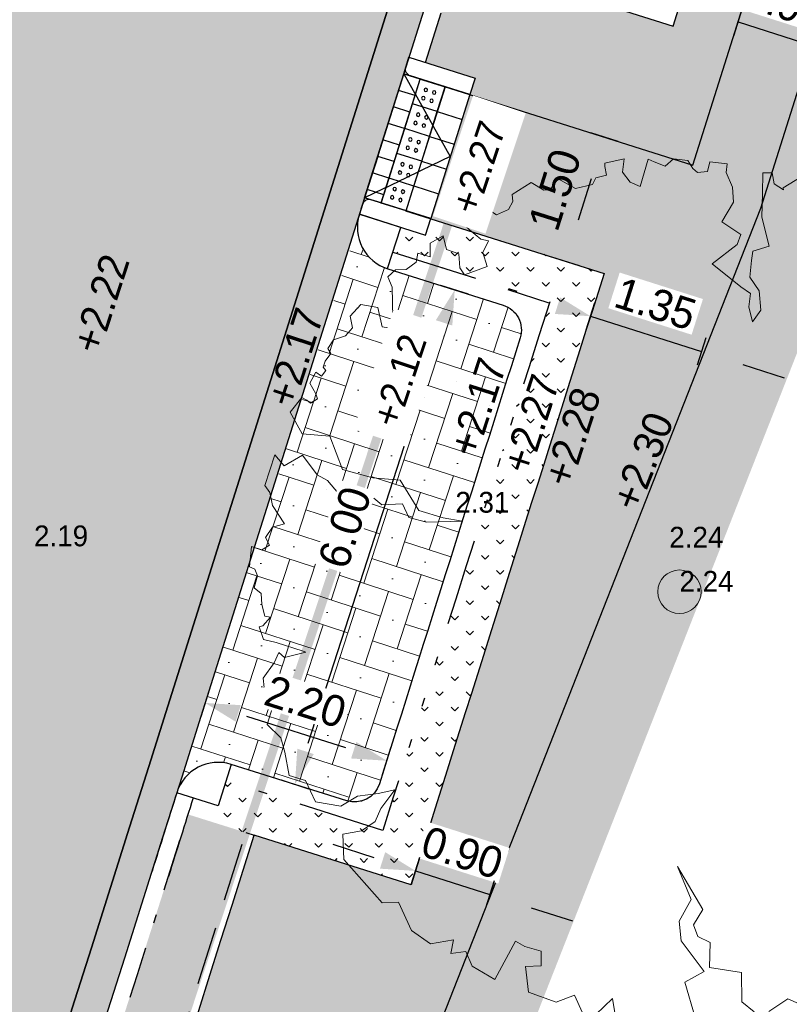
# Model space of a CAD drawing. Header units: metres. Extents: x 134157 to 138734, y 451157 to 455772.
# Tile 912 of 1056: x 136757.57 to 136766.45, y 454344.75 to 454356.12. Entities that reach past the tile are written whole.
import ezdxf

# ---------------------------------------------------------------- set-up
doc = ezdxf.new("R2010")
doc.units = ezdxf.units.M
doc.set_wipeout_variables(frame=1)
for name, pattern in [('DASHDOT__G2', [1.2, 0.6, -0.3, 0, -0.3]), ('HIDDEN__G5', [1.125, 0.75, -0.375]), ('TR18X20__G2', [2.6, 1, -0.4, 0, -0.4, 0, -0.4, 0, -0.4])]:
    doc.linetypes.add(name, pattern=pattern)
doc.layers.add('-DR-alg-hulplijnen', color=210, linetype='Continuous', plot=False)
doc.layers.add('-DR-alg-hulplijnen kantverharding asflast nieuwe fietsstraat', color=7, linetype='Continuous', true_color=0xff9429, plot=False)
doc.layers.add('-DR-bs-boom', color=253, linetype='Continuous', lineweight=13)
for name, color, linetype in [('-DR-bs-txt-hoogtemaat', 253, 'Continuous'), ('-DR-nw-maatvoering', 3, 'Continuous'), ('-DR-nw-rio-HWA 200', 170, 'Continuous'), ('-DR-nw-txt-hoogtemaat', 2, 'Continuous'), ('-DR-nw-vh-band 10x20 ob', 2, 'HIDDEN__G5'), ('-DR-nw-vh-band 18-20x25', 2, 'TR18X20__G2'), ('-DR-nw-vh-band 18-20x25 hoekblok R 0.50 uitwendig', 2, 'Continuous'), ('-DR-nw-vh-band 18-20x25 Inritperronbanden', 2, 'Continuous'), ('-DR-nw-vh-band 5-20x25', 2, 'DASHDOT__G2'), ('-DR-nw-vh-block invalide oprit dubbelklinkers', 252, 'Continuous'), ('-DR-nw-vh-block invalide oprit tegels 300x300x60', 252, 'Continuous'), ('-DR-nw-vh-block oprit Utrecht 80cm diep', 7, 'Continuous'), ('-DR-nw-vh-geleidelijntegels noppentegels 300x300x60', 250, 'Continuous'), ('-DR-nw-vh-kantverharding', 3, 'Continuous'), ('-DR-nw-vh-scheiding verhardingen trottoir', 1, 'Continuous')]:
    doc.layers.add(name, color=color, linetype=linetype)
doc.layers.add('-DR-nw-gr-arc-gras', color=7, linetype='Continuous', true_color=0xb5d5a4)
for name, color, linetype, lineweight, true_color in [('-DR-nw-vh-arc-asfalt fietsstraat rood', 7, 'Continuous', 9, 0xdfbfc7), ('-DR-nw-vh-arc-sbs df Drainflow', 7, 'Continuous', 9, 0xb9747c), ('-DR-nw-vh-arc-sbs kf bruinrood rabat halfsteens', 7, 'Continuous', 9, 0xb88485)]:
    doc.layers.add(name, color=color, linetype=linetype, lineweight=lineweight, true_color=true_color)
doc.layers.add('-DR-nw-vh-arc-halfverharding stabilizer', color=7, linetype='Continuous', lineweight=9, true_color=0xe2e1c1, transparency=0.1)
doc.layers.add('-DR-nw-vh-kantverharding halfverharding stabilizer', color=7, linetype='Continuous', true_color=0xe2e1c1, transparency=0.1)
doc.styles.add('Drong', font='txt', dxfattribs={"height": 1.8})
doc.dimstyles.new('Drong', dxfattribs={"dimtxt": 1.8, "dimasz": 2.5, "dimexe": 0, "dimexo": 0, "dimgap": 0.9, "dimtad": 1, "dimzin": 0, "dimdsep": 46, "dimtxsty": 'Drong', "dimblk": 'dimblk-wit', "dimcen": 0, "dimse1": 1, "dimse2": 1, "dimclrd": 256, "dimclre": 1, "dimclrt": 7, "dimadec": 0, "dimazin": 0, "dimtfac": 1, "dimtmove": 0, "dimatfit": 3, "dimfxl": 1, "dimtolj": 1, "dimtzin": 0, "dimarcsym": 0})
pattern_1 = [(228.0127875, (0.54864, 0.762), (-6.096000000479, -6.8579999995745), [0.102516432, -10.1491450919]), (184.969741, (0.48006, 0.6858), (9.1439999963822, 0.7620000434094), [0.175921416, -17.416214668]), (132.5104471, (0.3048, 0.67056), (7.6200000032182, -8.381999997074), [0.124044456, -12.2804168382]), (267.273689, (0.00762, 0.48006), (0.762000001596, 15.23999999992), [0.160201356, -15.8599312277]), (292.83365418, (0, 0.32004), (-3.810000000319, 9.1439999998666), [0.15709011, -15.5519423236]), (357.273689, (0.06096, 0.17526), (-15.23999999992, 0.762000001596), [0.160201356, -15.8599312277]), (37.69424047, (0.22098, 0.16764), (-9.9059999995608, -7.6200000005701), [0.211858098, -20.9739345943]), (72.25532837, (0.38862, 0.29718), (5.3340000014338, 16.7639999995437), [0.200015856, -19.8015769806]), (121.42956562, (0.44958, 0.48768), (-6.096000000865, 9.9059999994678), [0.1607439, -15.9136637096]), (175.2363583, (0.36576, 0.62484), (8.38199999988, -0.762000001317), [0.183513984, -8.992181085]), (222.3974378, (0.18288, 0.64008), (-9.1439999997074, -8.3820000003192), [0.237323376, -23.4950317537]), (138.81407483, (0.762, 0.47244), (-5.33399999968, 4.572000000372), [0.081001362, -8.0191697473]), (171.4692344, (0.70104, 0.52578), (9.906000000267, -1.5239999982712), [0.154104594, -15.2563916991]), (225, (0.54864, 0.54864), (-1e-16, -0.762), [0.107762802, -0.9698679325]), (203.19859051, (0.4953, 0.64008), (3.810000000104, 1.523999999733), [0.058032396, -5.7451867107]), (291.80140949, (0.44196, 0.61722), (-0.76200000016, 2.285999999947), [0.082069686, -4.021425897]), (30.96375653, (0.47244, 0.54102), (2.286000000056, 1.523999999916), [0.133295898, -4.3098894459]), (161.56505118, (0.58674, 0.6096), (1.52400000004, -0.76199999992), [0.096386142, -2.313269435]), (16.389540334, (0, 0.61722), (7.62, 2.286), [0.1350264, -13.3676480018]), (70.34617594, (0.12954, 0.65532), (-3.048000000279, -8.381999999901), [0.113279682, -11.2146647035]), (293.19859051, (0.58674, 0.762), (-1.523999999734, 3.810000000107), [0.11606403, -5.6871550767]), (343.61045967, (0.63246, 0.65532), (-7.6200000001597, 2.285999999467), [0.1350264, -13.3676480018]), (339.44395478, (0, 0.14478), (-3.81, 1.524), [0.13021056, -6.3803202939]), (294.7751406, (0.12192, 0.09906), (-3.810000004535, 8.381999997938), [0.109101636, -10.8010780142]), (66.80140949, (0.59436, 0), (1.52399999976, 3.810000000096), [0.11606403, -5.6871550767]), (17.35402464, (0.64008, 0.10668), (-9.905999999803, -3.0480000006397), [0.127734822, -12.645712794]), (69.44395478, (0.22098, 0), (-1.524000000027, -3.80999999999), [0.06510528, -6.4454255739]), (101.309932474, (0.54864, 0), (-0.762, 3.048), [0.03885438, -3.8465984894]), (165.96375653, (0.54102, 0.0381), (2.286, -0.762), [0.15709011, -2.9847163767]), (186.00900596, (0.38862, 0.0762), (7.6199999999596, 0.7620000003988), [0.1455801, -14.412409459]), (303.69006753, (0.47244, 0.47244), (-0.76200000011, 1.52399999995), [0.109897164, -2.6375329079]), (353.15722659, (0.5334, 0.381), (12.9540000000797, -1.5239999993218), [0.191867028, -18.9948027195]), (60.9453959, (0.7239, 0.35814), (-3.048000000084, -5.333999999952), [0.078452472, -7.7668176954]), (90, (0.762, 0.4267), (-0.762, 0.762), [0.04572, -0.71628]), (120.25643716, (0.37338, 0.09906), (3.047999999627, -5.334000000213), [0.105860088, -10.480182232]), (48.0127875, (0.32004, 0.1905), (6.0960000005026, 6.857999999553), [0.205032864, -10.0466286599]), (0, (0.4572, 0.3429), (0.762, 0.762), [0.19812, -0.56388]), (325.3048465, (0.65532, 0.3429), (7.6200000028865, -5.3339999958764), [0.120482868, -11.9277950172]), (254.0546041, (0.75438, 0.27432), (-0.761999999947, -3.048000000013), [0.110948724, -5.4364950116]), (207.64597536, (0.7239, 0.16764), (-14.478000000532, -7.6199999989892), [0.18064353, -17.8837393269]), (175.42607874, (0.56388, 0.08382), (-9.9059999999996, 0.7619999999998), [0.191108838, -18.9197539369])]
pattern_2 = [(115.335625, (136419.71802, 453326.2367), (-0.223681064, -0.105903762), [0.06, -0.187485]), (205.335625, (136419.71802, 453326.2367), (0.105903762, -0.223681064), [0.06, -0.187485])]
pattern_3 = [(45, (0, 0), (-0.17499832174, 0.17499832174), [0.06, -0.187485]), (135, (0, 0), (-0.17499832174, -0.17499832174), [0.06, -0.187485])]

# ---------------------------------------------------------------- blocks, each defined once
blk = doc.blocks.new('Boom bestaand 1')
for points in [[(-0.3837, 0.3191), (-0.3802, 0.2951), (-0.3781, 0.2944), (-0.3887, 0.2873), (-0.4014, 0.2902), (-0.4056, 0.2803), (-0.3837, 0.2704), (-0.359, 0.2591), (-0.3251, 0.2535), (-0.3272, 0.2337), (-0.318, 0.228), (-0.3011, 0.2189), (-0.282, 0.2224), (-0.2608, 0.2153), (-0.2523, 0.2012), (-0.27, 0.204), (-0.2834, 0.2118), (-0.2947, 0.2047), (-0.3322, 0.185), (-0.3413, 0.2203), (-0.3505, 0.2287), (-0.3724, 0.2146), (-0.388, 0.2358), (-0.4042, 0.2415), (-0.4226, 0.2415), (-0.4315, 0.2467), (-0.4416, 0.2292), (-0.4325, 0.2224), (-0.436, 0.2111), (-0.4423, 0.2083), (-0.453, 0.2067), (-0.4613, 0.1921), (-0.4572, 0.18), (-0.4671, 0.1702), (-0.4727, 0.1652), (-0.4473, 0.144), (-0.4565, 0.1356), (-0.4706, 0.132), (-0.484, 0.1398), (-0.4883, 0.1172), (-0.4847, 0.1158), (-0.4748, 0.1137), (-0.477, 0.101), (-0.4713, 0.0946), (-0.4748, 0.0748), (-0.4932, 0.0607), (-0.4854, 0.0473), (-0.4875, 0.0402), (-0.5017, 0.0304), (-0.4974, 0.0049), (-0.4897, 0.0021), (-0.4832, -0.006), (-0.4832, -0.0211), (-0.4886, -0.0247), (-0.4921, -0.0353), (-0.4877, -0.0469), (-0.4868, -0.0593), (-0.4797, -0.0567), (-0.4646, -0.0487), (-0.4592, -0.0416), (-0.4495, -0.0531), (-0.4326, -0.0549), (-0.4342, -0.0824), (-0.4439, -0.0844), (-0.4591, -0.0789), (-0.4694, -0.0898), (-0.4853, -0.0874), (-0.4835, -0.1044), (-0.469, -0.1108), (-0.4787, -0.1222), (-0.4698, -0.128), (-0.4666, -0.142), (-0.4712, -0.1535), (-0.4673, -0.1649), (-0.4544, -0.1649), (-0.422, -0.1781), (-0.41, -0.1658), (-0.3893, -0.1644), (-0.3736, -0.1512), (-0.391, -0.1753), (-0.4052, -0.1753), (-0.417, -0.1934), (-0.4393, -0.1893), (-0.4502, -0.206), (-0.443, -0.2225), (-0.4293, -0.2254), (-0.424, -0.2366), (-0.4254, -0.251), (-0.4188, -0.2613), (-0.4123, -0.2603), (-0.4066, -0.2696), (-0.4013, -0.2747), (-0.3966, -0.2735), (-0.3925, -0.2806), (-0.3993, -0.2847), (-0.3905, -0.2962), (-0.3764, -0.2947), (-0.3703, -0.2952), (-0.369, -0.3047), (-0.3739, -0.3072), (-0.379, -0.3111), (-0.3686, -0.3301), (-0.3402, -0.3274), (-0.325, -0.2991), (-0.284, -0.3012), (-0.2611, -0.2728), (-0.2463, -0.245), (-0.2054, -0.239), (-0.1868, -0.2166), (-0.1743, -0.1981), (-0.1896, -0.2363), (-0.2027, -0.2526), (-0.2201, -0.2532), (-0.2283, -0.2756), (-0.2392, -0.281), (-0.237, -0.2947), (-0.2507, -0.3132), (-0.2791, -0.3219), (-0.2898, -0.3304), (-0.3173, -0.3368), (-0.3146, -0.3612), (-0.3304, -0.3661), (-0.3025, -0.3907), (-0.2927, -0.3885), (-0.278, -0.3918), (-0.2529, -0.3874), (-0.2548, -0.4016), (-0.2471, -0.4137), (-0.2373, -0.413), (-0.2359, -0.4235), (-0.244, -0.4329), (-0.2234, -0.4441), (-0.2184, -0.4397), (-0.2103, -0.44), (-0.1991, -0.4488), (-0.19, -0.4441), (-0.1778, -0.4485), (-0.164, -0.4505), (-0.1606, -0.4451), (-0.1549, -0.4573), (-0.1555, -0.4613), (-0.14, -0.4627), (-0.1312, -0.4505), (-0.1096, -0.4259), (-0.1073, -0.4238), (-0.1116, -0.4488), (-0.1194, -0.4525), (-0.1103, -0.462), (-0.0992, -0.4807), (-0.089, -0.4841), (-0.0747, -0.4752), (-0.0482, -0.4977), (-0.0278, -0.4895), (-0.0108, -0.4916), (0.0157, -0.4977), (0.0286, -0.4827), (0.0558, -0.482), (0.072, -0.457), (0.069, -0.4349), (0.0757, -0.4119), (0.0796, -0.3924), (0.0927, -0.4156), (0.1039, -0.4278), (0.1075, -0.4466), (0.1025, -0.468), (0.1299, -0.4785), (0.1933, -0.4575), (0.2001, -0.44), (0.2363, -0.4392), (0.2587, -0.4253), (0.2652, -0.3991), (0.2784, -0.4081), (0.2832, -0.3913), (0.3018, -0.3913), (0.3264, -0.3733), (0.2952, -0.3338), (0.3048, -0.3266), (0.3174, -0.3112), (0.333, -0.3182), (0.3264, -0.335), (0.3552, -0.3436), (0.3781, -0.3189), (0.3793, -0.296), (0.4017, -0.296)], [(0.4096, -0.2826), (0.4002, -0.2572), (0.4186, -0.2622)], [(0.4584, -0.1786), (0.4161, -0.1731), (0.4136, -0.1478), (0.3708, -0.1582), (0.3489, -0.1512), (0.3315, -0.1289), (0.2902, -0.1279), (0.3474, -0.1209), (0.3593, -0.1378), (0.3737, -0.1384), (0.3856, -0.1284), (0.4119, -0.1403), (0.4319, -0.109), (0.4632, -0.1221), (0.4795, -0.1133)], [(0.4858, -0.0977), (0.4808, -0.0718), (0.4943, -0.0594)]]:
    blk.add_lwpolyline(points)
blk.add_circle((0, 0), 0.0251)
blk = doc.blocks.new('*U1791')
blk.add_wipeout([(0, 0), (0.139, -0.266), (-0.127, -0.405), (-0.266, -0.139)])
for points in [[(-0.266, -0.139), (0, 0)], [(0, 0), (0.139, -0.266)], [(-0.266, -0.139), (-0.127, -0.405)], [(-0.127, -0.405), (0.139, -0.266)]]:
    blk.add_lwpolyline(points)
at = {"color": 253}
for centre in [(-0.131, -0.181), (-0.042, -0.135), (0.004, -0.224), (-0.085, -0.27)]:
    blk.add_circle(centre, 0.02, dxfattribs=at)
blk.add_wipeout([(-0.266, -0.139), (-0.127, -0.405), (-0.393, -0.543), (-0.532, -0.277)])
for points in [[(-0.532, -0.277), (-0.266, -0.139)], [(-0.266, -0.139), (-0.127, -0.405)], [(-0.532, -0.277), (-0.393, -0.543)], [(-0.393, -0.543), (-0.127, -0.405)]]:
    blk.add_lwpolyline(points)
for centre in [(-0.397, -0.32), (-0.308, -0.274), (-0.351, -0.409), (-0.262, -0.362)]:
    blk.add_circle(centre, 0.02, dxfattribs=at)
blk.add_wipeout([(-0.532, -0.277), (-0.393, -0.543), (-0.659, -0.682), (-0.798, -0.416)])
for points in [[(-0.798, -0.416), (-0.532, -0.277)], [(-0.532, -0.277), (-0.393, -0.543)], [(-0.798, -0.416), (-0.659, -0.682)], [(-0.659, -0.682), (-0.393, -0.543)]]:
    blk.add_lwpolyline(points)
for centre in [(-0.663, -0.459), (-0.574, -0.412), (-0.617, -0.547), (-0.528, -0.501)]:
    blk.add_circle(centre, 0.02, dxfattribs=at)
blk.add_wipeout([(-0.798, -0.416), (-0.659, -0.682), (-0.925, -0.821), (-1.064, -0.555)])
for points in [[(-1.064, -0.555), (-0.798, -0.416)], [(-0.798, -0.416), (-0.659, -0.682)], [(-1.064, -0.555), (-0.925, -0.821)], [(-0.925, -0.821), (-0.659, -0.682)]]:
    blk.add_lwpolyline(points)
for centre in [(-0.84, -0.551), (-0.929, -0.597), (-0.883, -0.686), (-0.794, -0.64)]:
    blk.add_circle(centre, 0.02, dxfattribs=at)
blk.add_wipeout([(-1.064, -0.555), (-0.925, -0.821), (-1.191, -0.96), (-1.33, -0.694)])
for points in [[(-1.33, -0.694), (-1.064, -0.555)], [(-1.064, -0.555), (-0.925, -0.821)], [(-1.33, -0.694), (-1.191, -0.96)], [(-1.191, -0.96), (-0.925, -0.821)]]:
    blk.add_lwpolyline(points)
for centre in [(-1.106, -0.69), (-1.195, -0.736), (-1.06, -0.779), (-1.149, -0.825)]:
    blk.add_circle(centre, 0.02, dxfattribs=at)
blk = doc.blocks.new('*U1869')
at = {"layer": '-DR-nw-vh-block invalide oprit dubbelklinkers', "flags": 128}
for points in [[(-0.037, -0.114), (-0.547, -1.694)], [(0.129, -0.252), (-0.061, -0.19)], [(-0.332, -1.679), (0.129, -0.252)], [(0.067, -0.442), (-0.123, -0.381)], [(0.414, -0.344), (-0.047, -1.771)], [(0.006, -0.632), (-0.184, -0.571)], [(-0.056, -0.823), (-0.246, -0.761)], [(-0.117, -1.013), (-0.307, -0.952)], [(-0.179, -1.203), (-0.369, -1.142)], [(-0.24, -1.394), (-0.43, -1.332)], [(-0.301, -1.584), (-0.492, -1.523)], [(-0.332, -1.679), (-0.523, -1.618)]]:
    blk.add_lwpolyline(points, dxfattribs=at)
at = {"layer": '-DR-nw-vh-block invalide oprit tegels 300x300x60', "flags": 128}
for points in [[(0.322, -0.629), (0.608, -0.722)], [(0.23, -0.915), (0.515, -1.007)], [(0.138, -1.2), (0.423, -1.293)], [(0.045, -1.486), (0.331, -1.578)]]:
    blk.add_lwpolyline(points, dxfattribs=at)
at = {"layer": '-DR-nw-vh-geleidelijntegels noppentegels 300x300x60', "xscale": -1, "rotation": 279.7216742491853}
blk.add_blockref('*U1791', (0.414, -0.344), dxfattribs=at)
at = {"layer": '-DR-alg-hulplijnen'}
for points in [[(-0.061, -0.19), (0, 0)], [(-0.523, -1.618), (-0.584, -1.808)]]:
    blk.add_lwpolyline(points, dxfattribs=at)
blk.add_lwpolyline([(0.7, -0.436), (0.239, -1.864), (-0.523, -1.618), (-0.061, -0.19)], close=True, dxfattribs=at)
at = {"layer": '-DR-nw-vh-band 18-20x25 Inritperronbanden'}
for points in [[(-0.037, -0.114), (0, 0), (0.761, -0.246), (0.7, -0.436), (0.015, -0.215, -0.414214)], [(-0.547, -1.694), (-0.584, -1.808), (0.177, -2.054), (0.239, -1.864), (-0.446, -1.642, 0.414214)]]:
    blk.add_lwpolyline(points, format="xyb", close=True, dxfattribs=at)
at = {"layer": '-DR-nw-vh-scheiding verhardingen trottoir', "flags": 128}
for points in [[(-0.061, -0.19), (0.469, -1.15), (-0.523, -1.618)], [(0.7, -0.436), (0.239, -1.864)]]:
    blk.add_lwpolyline(points, dxfattribs=at)
blk = doc.blocks.new('dimblk-wit')
at = {"color": 7}
blk.add_line((0, -0.3333), (0, 0.3333), dxfattribs=at)
blk.add_solid([(0, 0), (-0.8, 0.2), (-0.8, -0.2)], dxfattribs=at)
blk = doc.blocks.new('*D1871')
at = {"layer": '-DR-nw-maatvoering', "lineweight": -2, "transparency": 16777216}
for p, q in [((136765.383, 454356.246), (136764.907, 454356.397)), ((136767.194, 454355.67), (136767.67, 454355.518))]:
    blk.add_line(p, q, dxfattribs=at)
at = {"layer": 'Defpoints', "color": 0, "transparency": 16777216}
for p in [(136766.718, 454355.821), (136765.722, 454355.659), (136766.58, 454355.388)]:
    blk.add_point(p, dxfattribs=at)
at = {"layer": '-DR-nw-maatvoering', "color": 7, "transparency": 16777216, "insert": (136766.399, 454356.304), "char_height": 0.36, "attachment_point": 5, "rotation": 342.3477, "style": 'Drong', "bg_fill": 3, "box_fill_scale": 1.1, "bg_fill_color": 256, "bg_fill_true_color": 13158600, "bg_fill_transparency": 0}
blk.add_mtext('\\A1;0.90', dxfattribs=at)
at = {"layer": '-DR-nw-maatvoering', "lineweight": -2, "transparency": 16777216}
blk.add_line((136765.86, 454356.094), (136766.718, 454355.821), dxfattribs=at)
at = {"layer": '-DR-nw-maatvoering', "lineweight": -2, "transparency": 16777216, "xscale": 0.5, "yscale": 0.5, "zscale": 0.5}
for p, rotation in [((136765.86, 454356.094), 342.3476899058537), ((136766.718, 454355.821), 162.3476899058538)]:
    blk.add_blockref('dimblk-wit', p, dxfattribs=dict(at, rotation=rotation))
blk = doc.blocks.new('*D1872')
at = {"layer": '-DR-nw-maatvoering', "lineweight": -2, "transparency": 16777216}
for p, q in [((136761.659, 454346.446), (136761.183, 454346.597)), ((136763.47, 454345.869), (136763.946, 454345.718))]:
    blk.add_line(p, q, dxfattribs=at)
at = {"layer": 'Defpoints', "color": 0, "transparency": 16777216}
for p in [(136762.993, 454346.021), (136761.997, 454345.859), (136762.855, 454345.588)]:
    blk.add_point(p, dxfattribs=at)
at = {"layer": '-DR-nw-maatvoering', "color": 7, "transparency": 16777216, "insert": (136762.675, 454346.504), "char_height": 0.36, "attachment_point": 5, "rotation": 342.3477, "style": 'Drong', "bg_fill": 3, "box_fill_scale": 1.1, "bg_fill_color": 256, "bg_fill_true_color": 13158600, "bg_fill_transparency": 0}
blk.add_mtext('\\A1;0.90', dxfattribs=at)
at = {"layer": '-DR-nw-maatvoering', "lineweight": -2, "transparency": 16777216}
blk.add_line((136762.136, 454346.294), (136762.993, 454346.021), dxfattribs=at)
at = {"layer": '-DR-nw-maatvoering', "lineweight": -2, "transparency": 16777216, "xscale": 0.5, "yscale": 0.5, "zscale": 0.5}
for p, rotation in [((136762.136, 454346.294), 342.3476899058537), ((136762.993, 454346.021), 162.3476899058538)]:
    blk.add_blockref('dimblk-wit', p, dxfattribs=dict(at, rotation=rotation))
blk = doc.blocks.new('*D1873')
at = {"layer": '-DR-nw-maatvoering', "lineweight": -2, "transparency": 16777216}
blk.add_line((136760.897, 454347.769), (136762.434, 454352.525), dxfattribs=at)
at = {"layer": 'Defpoints', "color": 0, "transparency": 16777216}
for p in [(136762.588, 454353.001), (136762.588, 454353.001), (136760.743, 454347.293)]:
    blk.add_point(p, dxfattribs=at)
at = {"layer": '-DR-nw-maatvoering', "lineweight": -2, "transparency": 16777216, "xscale": 0.5, "yscale": 0.5, "zscale": 0.5}
for p, rotation in [((136762.588, 454353.001), 72.09391222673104), ((136760.743, 454347.293), 252.093912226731)]:
    blk.add_blockref('dimblk-wit', p, dxfattribs=dict(at, rotation=rotation))
at = {"layer": '-DR-nw-maatvoering', "color": 7, "transparency": 16777216, "insert": (136761.319, 454350.259), "char_height": 0.36, "attachment_point": 5, "rotation": 72.0939, "style": 'Drong', "bg_fill": 3, "box_fill_scale": 1.1, "bg_fill_color": 256, "bg_fill_true_color": 13158600, "bg_fill_transparency": 0}
blk.add_mtext('\\A1;6.00', dxfattribs=at)
blk = doc.blocks.new('*D1876')
at = {"layer": '-DR-nw-maatvoering', "lineweight": -2, "transparency": 16777216}
blk.add_line((136760.183, 454348.082), (136761.327, 454347.718), dxfattribs=at)
at = {"layer": 'Defpoints', "color": 0, "transparency": 16777216}
for p in [(136759.952, 454349.005), (136762.05, 454348.341), (136761.803, 454347.566)]:
    blk.add_point(p, dxfattribs=at)
at = {"layer": '-DR-nw-maatvoering', "lineweight": -2, "transparency": 16777216, "xscale": 0.5, "yscale": 0.5, "zscale": 0.5, "rotation": 162.3476899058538}
blk.add_blockref('dimblk-wit', (136759.707, 454348.233), dxfattribs=at)
at = {"layer": '-DR-nw-maatvoering', "color": 7, "transparency": 16777216, "insert": (136760.865, 454348.246), "char_height": 0.36, "attachment_point": 5, "rotation": 342.3477, "style": 'Drong', "bg_fill": 3, "box_fill_scale": 1.1, "bg_fill_color": 256, "bg_fill_true_color": 13158600, "bg_fill_transparency": 0}
blk.add_mtext('\\A1;2.20', dxfattribs=at)
at = {"layer": '-DR-nw-maatvoering', "lineweight": -2, "transparency": 16777216, "xscale": 0.5, "yscale": 0.5, "zscale": 0.5, "rotation": 342.3476899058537}
blk.add_blockref('dimblk-wit', (136761.803, 454347.566), dxfattribs=at)
blk = doc.blocks.new('*D2173')
at = {"layer": '-DR-nw-maatvoering', "lineweight": -2, "transparency": 16777216}
for p, q in [((136763.68, 454352.849), (136763.204, 454353)), ((136765.914, 454352.138), (136766.391, 454351.986))]:
    blk.add_line(p, q, dxfattribs=at)
at = {"layer": 'Defpoints', "color": 0, "transparency": 16777216}
for p in [(136764.018, 454352.262), (136765.438, 454352.289), (136765.291, 454351.828)]:
    blk.add_point(p, dxfattribs=at)
at = {"layer": '-DR-nw-maatvoering', "lineweight": -2, "transparency": 16777216, "xscale": 0.5, "yscale": 0.5, "zscale": 0.5, "rotation": 342.3476899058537}
blk.add_blockref('dimblk-wit', (136764.156, 454352.697), dxfattribs=at)
at = {"layer": '-DR-nw-maatvoering', "color": 7, "transparency": 16777216, "insert": (136764.907, 454352.84), "char_height": 0.36, "attachment_point": 5, "rotation": 342.3477, "style": 'Drong', "bg_fill": 3, "box_fill_scale": 1.1, "bg_fill_color": 256, "bg_fill_true_color": 13158600, "bg_fill_transparency": 0}
blk.add_mtext('\\A1;1.35', dxfattribs=at)
at = {"layer": '-DR-nw-maatvoering', "lineweight": -2, "transparency": 16777216}
blk.add_line((136764.156, 454352.697), (136765.438, 454352.289), dxfattribs=at)
at = {"layer": '-DR-nw-maatvoering', "lineweight": -2, "transparency": 16777216, "xscale": 0.5, "yscale": 0.5, "zscale": 0.5, "rotation": 162.3476899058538}
blk.add_blockref('dimblk-wit', (136765.438, 454352.289), dxfattribs=at)
blk = doc.blocks.new('*D2356')
at = {"layer": '-DR-nw-maatvoering', "lineweight": -2, "transparency": 16777216}
blk.add_line((136764.016, 454353.809), (136764.167, 454354.286), dxfattribs=at)
at = {"layer": 'Defpoints', "color": 0, "transparency": 16777216}
for p in [(136764.318, 454354.763), (136764.318, 454354.763), (136763.866, 454353.332)]:
    blk.add_point(p, dxfattribs=at)
at = {"layer": '-DR-nw-maatvoering', "lineweight": -2, "transparency": 16777216, "xscale": 0.5, "yscale": 0.5, "zscale": 0.5}
for p, rotation in [((136764.318, 454354.763), 72.47544741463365), ((136763.866, 454353.332), 252.4754474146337)]:
    blk.add_blockref('dimblk-wit', p, dxfattribs=dict(at, rotation=rotation))
at = {"layer": '-DR-nw-maatvoering', "color": 7, "transparency": 16777216, "insert": (136763.745, 454354.157), "char_height": 0.36, "attachment_point": 5, "rotation": 72.4754, "style": 'Drong'}
blk.add_mtext('\\A1;1.50', dxfattribs=at)

msp = doc.modelspace()

# ---------------------------------------------------------------- hatches: boundary and pattern name
at = {"layer": '-DR-nw-gr-arc-gras', "transparency": 33554687}
h = msp.add_hatch(dxfattribs=at)
h.set_pattern_fill('AGR-BOLLEN', color=256, scale=0.1, pattern_type=2)
h.set_pattern_definition(pattern_2)
edge = h.paths.add_edge_path()
edge.add_arc((-7000776.81, 3043164.568), 7592527.997, 340.0567505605, 340.0572256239)
edge.add_line((136455.782, 453494.254), (136455.124, 453494.493))
edge.add_arc((380495.222, 364992.548), 259592.304, 160.06665688, 160.08044536)
edge.add_line((136433.832, 453435.762), (136433.813, 453435.768))
edge.add_line((136433.813, 453435.768), (136432.179, 453431.255))
edge.add_line((136432.179, 453431.255), (136432.198, 453431.248))
edge.add_line((136432.198, 453431.248), (136431.678, 453429.87))
edge.add_line((136431.678, 453429.87), (136432.336, 453429.631))
edge.add_line((136432.336, 453429.631), (136434.309, 453435.077))
h = msp.add_hatch(dxfattribs=at)
h.set_pattern_fill('AGR-BOLLEN', color=256, scale=0.1, pattern_type=2)
h.set_pattern_definition(pattern_2)
edge = h.paths.add_edge_path()
edge.add_line((136644.275, 454017.422), (136643.935, 454016.481))
edge.add_line((136643.935, 454016.481), (136643.884, 454016.34))
edge.add_line((136643.884, 454016.34), (136644.542, 454016.102))
edge.add_arc((1711333.983, -116117.427), 1674723.582, 160.095672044, 160.096657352, ccw=False)
edge.add_line((136654.347, 454043.181), (136653.689, 454043.42))
edge.add_line((136653.689, 454043.42), (136653.638, 454043.279))
edge.add_line((136653.638, 454043.279), (136653.298, 454042.339))
edge.add_line((136653.298, 454042.339), (136644.275, 454017.422))
h = msp.add_hatch(dxfattribs=at)
h.set_pattern_fill('AGR-BOLLEN', color=256, scale=0.1, pattern_type=2)
h.set_pattern_definition(pattern_2)
h.paths.add_polyline_path([(136767.067, 454353.611), (136793.615, 454437.685, -0.413342), (136794.867, 454438.339), (136795.165, 454439.293, 0.413342), (136792.662, 454437.987), (136766.124, 454353.945), (136752.302, 454318.808, -0.00463), (136725.901, 454239.621), (136726.847, 454239.295, 0.004629), (136753.244, 454318.471)])
h = msp.add_hatch(dxfattribs=at)
h.set_pattern_fill('AGR-BOLLEN', color=256, scale=0.1, pattern_type=2)
h.set_pattern_definition(pattern_3)
h.paths.add_polyline_path([(136774.539, 454383.583), (136773.871, 454383.794), (136765.109, 454356.044), (136762.63, 454356.827), (136762.25, 454355.626), (136762.822, 454355.445), (136762.762, 454355.254), (136765.337, 454354.441)])
h = msp.add_hatch(dxfattribs=at)
h.set_pattern_fill('AGR-BOLLEN', color=256, scale=0.1, pattern_type=2)
h.set_pattern_definition(pattern_3)
edge = h.paths.add_edge_path()
edge.add_line((136762.311, 454353.825), (136762.25, 454353.632))
edge.add_line((136762.25, 454353.632), (136761.964, 454353.722))
edge.add_line((136761.964, 454353.722), (136761.873, 454353.436))
edge.add_line((136761.873, 454353.436), (136763.685, 454352.865))
edge.add_arc((141051.561, 452995.468), 4497.6, 162.433969, 162.5155)
edge.add_line((136761.758, 454346.762), (136759.946, 454347.333))
edge.add_line((136759.946, 454347.333), (136759.856, 454347.047))
edge.add_line((136759.856, 454347.047), (136759.796, 454346.856))
edge.add_line((136759.796, 454346.856), (136762.085, 454346.135))
edge.add_arc((141051.561, 452995.468), 4497.1, 162.427589, 162.52187, ccw=False)
edge.add_line((136764.313, 454353.192), (136762.311, 454353.825))
h = msp.add_hatch(dxfattribs=at)
h.set_pattern_fill('AGR-BOLLEN', color=256, scale=0.1, pattern_type=2)
h.set_pattern_definition(pattern_2)
edge = h.paths.add_edge_path()
edge.add_line((136760.172, 454346.738), (136759.509, 454346.946))
edge.add_arc((132463.741, 455704.591), 4505.2, 342.119365, 342.461258, ccw=False)
edge.add_line((136751.332, 454321.337), (136751.332, 454321.337))
edge.add_line((136751.332, 454321.337), (136751.285, 454321.194))
edge.add_line((136751.285, 454321.194), (136751.952, 454320.979))
edge.add_arc((138822.618, 453666.419), 2171.659, 161.999947, 162.457694, ccw=False)
edge.add_arc((138048.5, 453933.729), 1352.909, 162.225326, 162.635657, ccw=False)
at = {"layer": '-DR-nw-vh-arc-asfalt fietsstraat rood', "transparency": 33554687}
h = msp.add_hatch(color=256, dxfattribs=at)
h.dxf.hatch_style = 1
edge = h.paths.add_edge_path()
edge.add_line((136621.119, 453955.235), (136699.22, 454170.922))
edge.add_arc((132463.741, 455704.591), 4504.6, 340.09465, 342.475503)
edge.add_line((136759.275, 454348.195), (136783.316, 454424.331))
edge.add_line((136783.316, 454424.331), (136779.311, 454425.596))
edge.add_line((136779.311, 454425.596), (136755.27, 454349.46))
edge.add_arc((132463.741, 455704.591), 4500.4, 340.09465, 342.475503, ccw=False)
edge.add_line((136695.271, 454172.352), (136617.17, 453956.665))
edge.add_line((136617.17, 453956.665), (136621.119, 453955.235))
at = {"layer": '-DR-nw-vh-arc-halfverharding stabilizer'}
h = msp.add_hatch(dxfattribs=at)
h.set_pattern_fill('GRAVEL', color=256, scale=0.03)
h.set_pattern_definition(pattern_1)
h.paths.add_polyline_path([(136766.424, 454354.895), (136780.594, 454399.77), (136779.747, 454400.075), (136775.141, 454385.49), (136774.474, 454385.701), (136773.871, 454383.794), (136774.539, 454383.583), (136765.566, 454355.166)])
h = msp.add_hatch(dxfattribs=at)
h.set_pattern_fill('GRAVEL', color=256, scale=0.03)
h.set_pattern_definition(pattern_1)
h.paths.add_polyline_path([(136765.337, 454354.441), (136762.762, 454355.254), (136762.311, 454353.824), (136764.313, 454353.192), (136762.085, 454346.135), (136760.273, 454346.706), (136757.289, 454337.303), (136753.009, 454323.948), (136754.176, 454323.573), (136766.124, 454353.945), (136766.424, 454354.895), (136765.566, 454355.166)])
at = {"layer": '-DR-nw-vh-arc-sbs df Drainflow'}
h = msp.add_hatch(dxfattribs=at)
h.set_pattern_fill('AVH-SBS_KEIFORMAAT_ELLEBOOG_01', color=256, scale=3, angle=72, pattern_type=2)
h.set_pattern_definition([(72, (0, 0), (-0.3780220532, -0.19261185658), [0.9, -0.3]), (162, (0.1854, 0.57063), (-0.3780220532, -0.19261185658), [0.9, -0.3]), (72, (-0.04995, 0.33167), (-0.3780220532, -0.19261185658), [0, -1.2]), (72, (-0.05355, 0.806), (-0.3780220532, -0.19261185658), [0, -1.2])])
edge = h.paths.add_edge_path()
edge.add_arc((136761.964, 454353.722), 0.5, 179.5552, 252.5187)
edge.add_line((136761.814, 454353.245), (136763.148, 454352.825))
edge.add_arc((136763.058, 454352.539), 0.3, -17.5597, 72.5187, ccw=False)
edge.add_arc((141051.561, 452995.468), 4497.8, 162.440347, 162.509131)
edge.add_arc((136761.432, 454347.389), 0.3, -107.4813, -17.4909, ccw=False)
edge.add_line((136761.341, 454347.103), (136760.006, 454347.524))
edge.add_arc((136759.856, 454347.047), 0.5, 72.5187, 157.4722)
edge.add_line((136759.394, 454347.238), (136761.464, 454353.726))
at = {"layer": '-DR-nw-vh-arc-sbs kf bruinrood rabat halfsteens', "transparency": 33554687}
h = msp.add_hatch(color=256, dxfattribs=at)
h.dxf.hatch_style = 1
h.paths.add_polyline_path([(136761.773, 454354.778), (136761.392, 454354.899), (136776.075, 454401.399), (136776.451, 454401.263), (136771.653, 454386.067), (136771.352, 454385.114), (136762.469, 454356.983)])
h = msp.add_hatch(color=256, dxfattribs=at)
h.dxf.hatch_style = 1
h.paths.add_polyline_path([(136759.656, 454348.075), (136761.773, 454354.778), (136761.392, 454354.899), (136759.275, 454348.195, -0.002457), (136745.734, 454306.037), (136746.111, 454305.901, 0.002458)])

# ---------------------------------------------------------------- linework, layer by layer
at = {"layer": '-DR-alg-hulplijnen kantverharding asflast nieuwe fietsstraat'}
msp.add_lwpolyline([(136795.319, 454446.893, -0.11334), (136791.441, 454440.346), (136791.377, 454440.278, 0.112567), (136788.005, 454434.524), (136786.047, 454428.323, -0.080612), (136785.326, 454426.893), (136784.418, 454425.641, 0.080611), (136783.698, 454424.211), (136783.316, 454424.331), (136759.275, 454348.195, -0.010389), (136699.22, 454170.922), (136621.119, 453955.235), (136621.495, 453955.098, 0.016644), (136620.467, 453951.934), (136618.89, 453946.466, -0.016644)], format="xyb", dxfattribs=at)
at = {"layer": '-DR-nw-rio-HWA 200', "const_width": 0.1, "flags": 128}
msp.add_lwpolyline([(136749.621, 454314.986), (136764.417, 454359.497)], dxfattribs=at)
at = {"layer": '-DR-nw-vh-band 10x20 ob', "ltscale": 0.9}
msp.add_lwpolyline([(136762.63, 454356.827), (136765.109, 454356.044), (136786.428, 454423.558), (136786.046, 454423.679)], dxfattribs=at)
msp.add_lwpolyline([(136751.921, 454320.883, 0.001506), (136760.177, 454346.736, 0.001506)], format="xyb", dxfattribs=at)
at = {"layer": '-DR-nw-vh-band 18-20x25'}
msp.add_lwpolyline([(136761.873, 454353.436), (136763.685, 454352.865, 0.000356), (136761.758, 454346.762), (136759.946, 454347.333)], format="xyb", dxfattribs=at)
at = {"layer": '-DR-nw-vh-band 18-20x25 hoekblok R 0.50 uitwendig'}
for points in [[(136761.812, 454353.246), (136761.964, 454353.722), (136761.487, 454353.874)], [(136760.006, 454347.524), (136759.856, 454347.047), (136759.379, 454347.197)]]:
    msp.add_lwpolyline(points, dxfattribs=at)
at = {"layer": '-DR-nw-vh-band 5-20x25'}
msp.add_lwpolyline([(136762.25, 454355.626), (136762.66, 454356.922)], dxfattribs=at)
msp.add_lwpolyline([(136751.323, 454321.308, 0.001478), (136759.427, 454346.684, 0.001478)], format="xyb", dxfattribs=at)
at = {"layer": '-DR-nw-vh-kantverharding'}
for points in [[(136783.894, 454424.731, 0.447201), (136784.201, 454424.052), (136785.509, 454423.638, -0.414203), (136785.705, 454423.262), (136774.127, 454386.597, -0.414214), (136773.751, 454386.401), (136772.416, 454386.822, 0.414214), (136771.789, 454386.496), (136771.216, 454384.684, 0.414214), (136771.543, 454384.057), (136772.878, 454383.635, -0.414214), (136773.073, 454383.259), (136764.808, 454357.083, -0.414214), (136764.431, 454356.887), (136763.096, 454357.309, 0.414214), (136762.469, 454356.983), (136759.656, 454348.075, -0.010389), (136699.596, 454170.786), (136621.495, 453955.098, 0.016644), (136620.467, 453951.934), (136618.89, 453946.466, -0.016644)], [(136621.495, 453955.098), (136621.119, 453955.235), (136699.22, 454170.922, 0.010389), (136759.275, 454348.195), (136783.316, 454424.331)], [(136744.518, 454324.326), (136754.379, 454355.279, -0.413494), (136754.755, 454355.474), (136756.092, 454355.052, 0.414217), (136756.719, 454355.378, 0.000106), (136757.291, 454357.19, 0.414087), (136756.965, 454357.817), (136755.63, 454358.239, -0.414185), (136755.434, 454358.615), (136760.387, 454374.302, -0.414214), (136760.764, 454374.497), (136762.099, 454374.076, 0.414214), (136762.726, 454374.402), (136769.581, 454396.111, 0.414214)], [(136761.789, 454354.827, 0.000056), (136761.487, 454353.873, 0.414666), (136761.814, 454353.245), (136763.148, 454352.825, -0.414614), (136763.344, 454352.448, 0.0003), (136761.718, 454347.299, -0.414165), (136761.341, 454347.103), (136760.006, 454347.524, 0.414217), (136759.379, 454347.197, 0.000053), (136759.094, 454346.291)], [(136759.568, 454347.137, 0.000053), (136759.283, 454346.231, 0.000053)], [(136752.016, 454320.853, 0.001506), (136760.273, 454346.706, 0.001506)]]:
    msp.add_lwpolyline(points, format="xyb", dxfattribs=at)
msp.add_lwpolyline([(136760.177, 454346.736), (136760.272, 454346.706)], dxfattribs=at)
at = {"layer": '-DR-nw-vh-kantverharding halfverharding stabilizer'}
for points in [[(136725.901, 454239.621, 0.00463), (136752.302, 454318.808), (136766.124, 454353.945), (136792.662, 454437.987, -0.413342), (136795.165, 454439.293)], [(136762.019, 454353.914), (136764.313, 454353.192, 0.000411), (136762.085, 454346.135), (136760.273, 454346.706)]]:
    msp.add_lwpolyline(points, format="xyb", dxfattribs=at)
msp.add_lwpolyline([(136762.076, 454355.471), (136765.337, 454354.441), (136774.539, 454383.583), (136773.871, 454383.794)], dxfattribs=at)

# ---------------------------------------------------------------- block references
at = {"layer": '-DR-bs-boom', "xscale": 10, "yscale": 10, "rotation": 293.3958673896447}
msp.add_blockref('Boom bestaand 1', (136765.183, 454349.517), dxfattribs=at)

# ---------------------------------------------------------------- texts
at = {"layer": '-DR-bs-txt-hoogtemaat', "color": 253, "char_height": 0.24, "attachment_point": 7, "style": 'Drong'}
for s, insert in [('2.31', (136762.595, 454350.426, 2.309)), ('2.19', (136757.731, 454350.038, 2.189)), ('2.24', (136765.065, 454350.026, 2.24)), ('2.24', (136765.183, 454349.517, 2.241))]:
    msp.add_mtext(s, dxfattribs=dict(at, insert=insert))
at = {"layer": '-DR-nw-txt-hoogtemaat', "style": 'Drong'}
for s, rotation, p in [('+2.22', 72, (136758.484, 454352.244)), ('+2.30', 68.5799, (136764.704, 454350.427))]:
    msp.add_text(s, height=0.34, rotation=rotation, dxfattribs=at).set_placement(p)

# ---------------------------------------------------------------- dimensions: what is measured, and where the dimension line sits
at = {"layer": '-DR-nw-maatvoering'}
dim = msp.add_aligned_dim(p1=(136763.866, 454353.332), p2=(136764.318, 454354.763), distance=0, dimstyle='Drong', dxfattribs=at)
dim.commit()
dim.dimension.update_dxf_attribs({"geometry": '*D2356', "text_midpoint": (136763.745, 454354.157)})

# ---------------------------------------------------------------- next in the draw order: block references
at = {"layer": '-DR-nw-vh-block oprit Utrecht 80cm diep', "rotation": 0.3759370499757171}
msp.add_blockref('*U1869', (136762.06, 454355.686), dxfattribs=at)

# ---------------------------------------------------------------- next in the draw order: dimensions: what is measured, and where the dimension line sits
at = {"layer": '-DR-nw-maatvoering'}
for base, p1, p2, override, picture, middle in [((136766.718, 454355.821), (136765.722, 454355.659), (136766.58, 454355.388), {"dimtfill": 1}, '*D1871', (136766.289, 454355.958)), ((136765.438, 454352.289), (136764.018, 454352.262), (136765.291, 454351.828), {"dimrnd": 0.05, "dimtfill": 1}, '*D2173', (136764.797, 454352.493)), ((136762.993, 454346.021), (136761.997, 454345.859), (136762.855, 454345.588), {"dimtfill": 1}, '*D1872', (136762.564, 454346.157))]:
    dim = msp.add_linear_dim(base=base, p1=p1, p2=p2, angle=342.3477, dimstyle='Drong', override=override, dxfattribs=at)
    dim.commit()
    dim.dimension.update_dxf_attribs({"geometry": picture, "text_midpoint": middle, "dimtype": 160})
dim = msp.add_aligned_dim(p1=(136760.743, 454347.293), p2=(136762.588, 454353.001), distance=0, dimstyle='Drong', override={"dimtfill": 1}, dxfattribs=at)
dim.commit()
dim.dimension.update_dxf_attribs({"geometry": '*D1873', "text_midpoint": (136761.319, 454350.259)})

# ---------------------------------------------------------------- next in the draw order: texts
at = {"layer": '-DR-nw-txt-hoogtemaat', "style": 'Drong'}
for s, p in [('+2.17', (136760.728, 454351.624)), ('+2.17', (136762.837, 454351.049)), ('+2.27', (136763.451, 454350.856)), ('+2.28', (136763.926, 454350.706))]:
    msp.add_text(s, height=0.34, rotation=72, dxfattribs=at).set_placement(p)
at = {"layer": '-DR-nw-txt-hoogtemaat', "char_height": 0.32, "width": 1.14789, "attachment_point": 1, "rotation": 71.5889, "style": 'Drong', "bg_fill": 2}
for s, insert in [('+2.27', (136762.539, 454353.953)), ('+2.12', (136761.625, 454351.493))]:
    msp.add_mtext(s, dxfattribs=dict(at, insert=insert))

# ---------------------------------------------------------------- next in the draw order: dimensions: what is measured, and where the dimension line sits
at = {"layer": '-DR-nw-maatvoering'}
dim = msp.add_linear_dim(base=(136761.803, 454347.566), p1=(136759.952, 454349.005), p2=(136762.05, 454348.341), angle=342.3477, dimstyle='Drong', override={"dimtfill": 1}, dxfattribs=at)
dim.commit()
dim.dimension.update_dxf_attribs({"geometry": '*D1876', "text_midpoint": (136760.755, 454347.9), "dimtype": 160})

# ---------------------------------------------------------------- next in the draw order: linework, layer by layer
at = {"layer": '-DR-alg-hulplijnen kantverharding asflast nieuwe fietsstraat'}
msp.add_lwpolyline([(136795.319, 454446.893, -0.11334), (136791.441, 454440.346), (136791.377, 454440.278, 0.112567), (136788.005, 454434.524), (136786.047, 454428.323, -0.080612), (136785.326, 454426.893), (136784.418, 454425.641, 0.080611), (136783.698, 454424.211), (136783.316, 454424.331), (136759.275, 454348.195, -0.010389), (136699.22, 454170.922), (136621.119, 453955.235), (136621.495, 453955.098, 0.016644), (136620.467, 453951.934), (136618.89, 453946.466, -0.016644)], format="xyb", dxfattribs=at)

doc.saveas('drawing.dxf')
